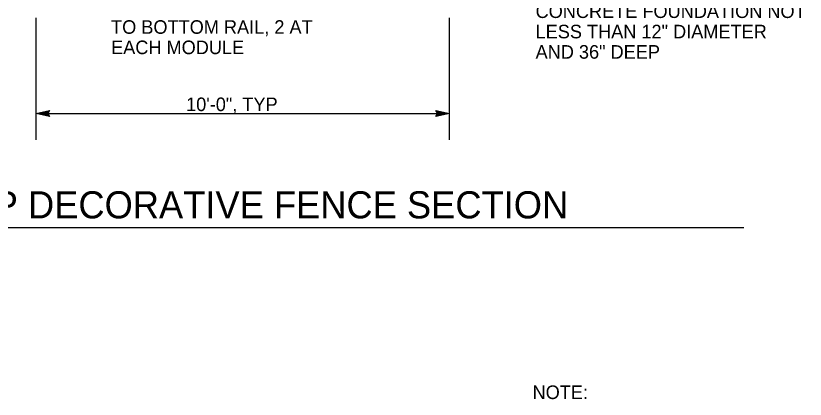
# Model space of a CAD drawing. Extents: x 6710407 to 6714861, y 1868090 to 1871317.
# Drawn here: x 6711630.5 to 6711979.7, y 1869569 to 1869738.6 of the extents above; entities that cross this region are included whole.
import ezdxf

# ---------------------------------------------------------------- set-up
doc = ezdxf.new("R2010")
doc.units = 0
for name, color, linetype in [('G-MARK', 7, 'Continuous'), ('G-TEXT', 7, 'Continuous'), ('Nongeo Data(60)', 7, 'Continuous')]:
    doc.layers.add(name, color=color, linetype=linetype)

msp = doc.modelspace()

# ---------------------------------------------------------------- linework, layer by layer
at = {"layer": 'G-MARK'}
for p, q in [((6711639.5, 1869683.77), (6711639.5, 1869737.66)), ((6711822.38, 1869683.77), (6711822.38, 1869737.66)), ((6711644.07, 1869695.34), (6711817.81, 1869695.34))]:
    msp.add_line(p, q, dxfattribs=at)
at = {"layer": 'G-TEXT'}
for p, q in [((6711639.5, 1869695.34), (6711645.5, 1869696.67)), ((6711645.5, 1869694), (6711639.5, 1869695.34)), ((6711639.5, 1869695.34), (6711639.5, 1869695.34)), ((6711645.28, 1869694.36), (6711640.88, 1869695.34)), ((6711640.89, 1869695.34), (6711645.26, 1869696.31)), ((6711642.26, 1869695.34), (6711645.09, 1869695.96)), ((6711645.05, 1869694.72), (6711642.26, 1869695.34)), ((6711643.64, 1869695.34), (6711644.85, 1869695.61)), ((6711644.87, 1869695.06), (6711643.64, 1869695.34)), ((6711645.5, 1869696.67), (6711644.7, 1869695.34)), ((6711644.7, 1869695.34), (6711645.5, 1869694)), ((6711645.5, 1869696.67), (6711645.5, 1869696.67)), ((6711817.18, 1869695.34), (6711816.38, 1869696.68)), ((6711816.38, 1869696.68), (6711816.38, 1869696.68)), ((6711816.38, 1869696.68), (6711822.38, 1869695.34)), ((6711822.38, 1869695.34), (6711816.38, 1869694.01)), ((6711816.38, 1869694.01), (6711817.18, 1869695.34)), ((6711816.59, 1869696.32), (6711821, 1869695.34)), ((6711820.99, 1869695.34), (6711816.61, 1869694.37)), ((6711819.62, 1869695.34), (6711816.79, 1869694.72)), ((6711816.83, 1869695.96), (6711819.62, 1869695.34)), ((6711817, 1869695.62), (6711818.23, 1869695.34)), ((6711818.23, 1869695.34), (6711817.03, 1869695.08)), ((6711822.38, 1869695.34), (6711822.38, 1869695.34)), ((6711645.5, 1869694), (6711645.5, 1869694)), ((6711816.38, 1869694.01), (6711816.38, 1869694.01))]:
    msp.add_line(p, q, dxfattribs=at)
at = {"layer": 'Nongeo Data(60)'}
msp.add_line((6711952.66, 1869644.88), (6711571.69, 1869644.88), dxfattribs=at)

# ---------------------------------------------------------------- texts
for s, height, p in [('CONCRETE FOUNDATION NOT', 6, (6711860.48, 1869737.63)), ('TO BOTTOM RAIL, 2 AT', 6, (6711672.7, 1869730.64)), ('LESS THAN 12" DIAMETER', 6, (6711860.48, 1869728.63)), ('EACH MODULE', 6, (6711672.7, 1869721.64)), ('AND 36" DEEP', 6, (6711860.48, 1869719.63)), ('10\'-0", TYP', 6, (6711705.88, 1869696.45)), ('TYP DECORATIVE FENCE SECTION', 12, (6711600.28, 1869648.99)), ('NOTE:', 6, (6711859.14, 1869569.09))]:
    msp.add_text(s, height=height, dxfattribs=at).set_placement(p)

doc.saveas('drawing.dxf')
